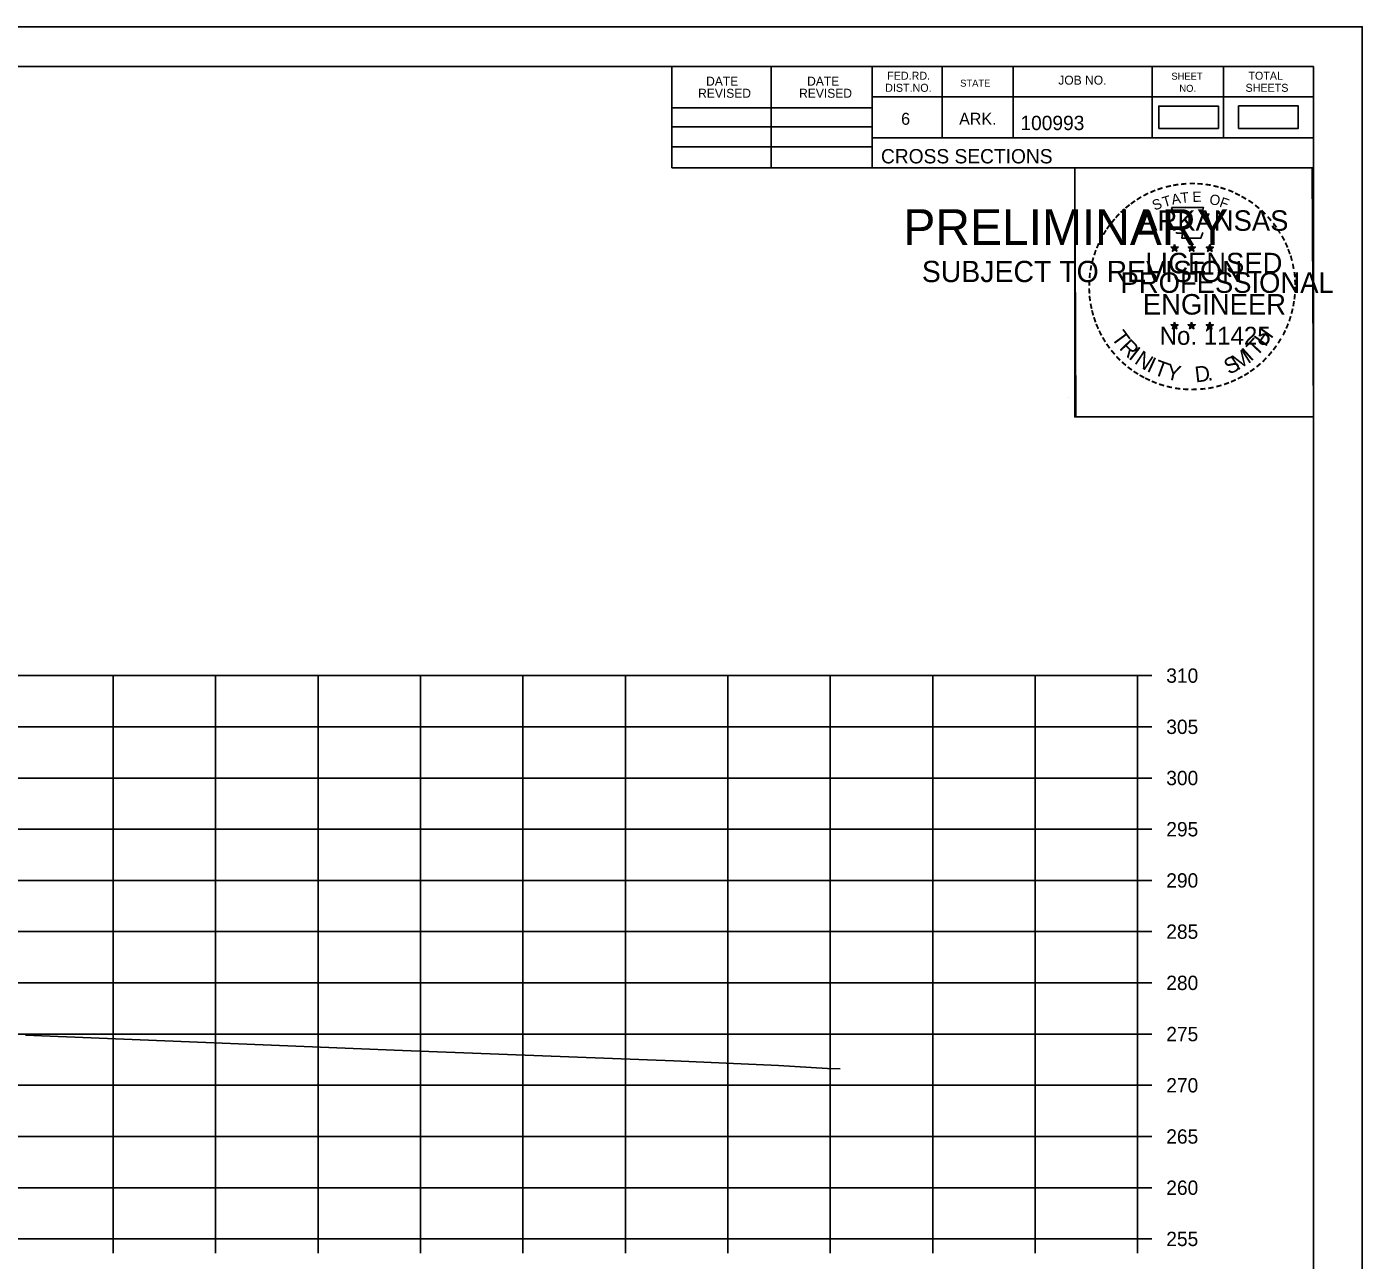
# Model space of a CAD drawing. Extents: x 4667 to 1632277, y -2100 to 724501.
# Drawn here: x 5838.7 to 5969.1, y 902.5 to 1023 of the extents above; entities that cross this region are included whole.
import ezdxf

# ---------------------------------------------------------------- set-up
doc = ezdxf.new("R2010")
doc.units = 0
for name, color, linetype in [('Default', 7, 'Continuous'), ('R_Axis', 7, 'Continuous'), ('R_Axis Annot', 7, 'Continuous'), ('R_Border', 7, 'Continuous'), ('R_Border PE', 7, 'Continuous'), ('R_Border Prem', 7, 'Continuous'), ('R_Exist Surface', 7, 'Continuous'), ('R_Grid', 7, 'Continuous'), ('R_No Plot', 7, 'Continuous')]:
    doc.layers.add(name, color=color, linetype=linetype)

msp = doc.modelspace()

# ---------------------------------------------------------------- linework, layer by layer
at = {"layer": 'Default'}
for points in [[(5949.24, 1013.03), (5955.07, 1013.03), (5955.07, 1015.22), (5949.24, 1015.22)], [(5957.04, 1013.04), (5962.87, 1013.04), (5962.87, 1015.23), (5957.04, 1015.23)]]:
    msp.add_lwpolyline(points, close=True, dxfattribs=at)
at = {"layer": 'R_Axis'}
for p, q in [((5947.18, 904.61), (5947.18, 959.61)), ((5948.58, 959.61), (5947.18, 959.61)), ((5948.58, 954.61), (5947.18, 954.61)), ((5948.58, 949.61), (5947.18, 949.61)), ((5948.58, 944.61), (5947.18, 944.61)), ((5948.58, 939.61), (5947.18, 939.61)), ((5948.58, 934.61), (5947.18, 934.61)), ((5948.58, 929.61), (5947.18, 929.61)), ((5948.58, 924.61), (5947.18, 924.61)), ((5948.58, 919.61), (5947.18, 919.61)), ((5948.58, 914.61), (5947.18, 914.61)), ((5948.58, 909.61), (5947.18, 909.61)), ((5667.18, 904.61), (5947.18, 904.61)), ((5847.18, 903.21), (5847.18, 904.61)), ((5857.18, 903.21), (5857.18, 904.61)), ((5867.18, 903.21), (5867.18, 904.61)), ((5877.18, 903.21), (5877.18, 904.61)), ((5887.18, 903.21), (5887.18, 904.61)), ((5897.18, 903.21), (5897.18, 904.61)), ((5907.18, 903.21), (5907.18, 904.61)), ((5917.18, 903.21), (5917.18, 904.61)), ((5927.18, 903.21), (5927.18, 904.61)), ((5937.18, 903.21), (5937.18, 904.61)), ((5947.18, 903.21), (5947.18, 904.61)), ((5948.58, 904.61), (5947.18, 904.61))]:
    msp.add_line(p, q, dxfattribs=at)
at = {"layer": 'R_Border'}
for p, q in [((5648.18, 1019.07), (5964.36, 1019.07)), ((5901.72, 1009.19), (5901.72, 1019.07)), ((5911.4, 1009.19), (5911.4, 1019.07)), ((5921.26, 1019.07), (5921.26, 1009.19)), ((5928.1, 1019.07), (5928.1, 1012.13)), ((5935.04, 1019.07), (5935.04, 1012.13)), ((5948.62, 1019.07), (5948.62, 1012.13)), ((5955.56, 1019.07), (5955.56, 1012.13)), ((5964.36, 813.61), (5964.36, 1019.07)), ((5964.36, 1016.13), (5921.26, 1016.13)), ((5964.36, 1016.15), (5964.36, 1016.15)), ((5901.72, 1015.05), (5921.26, 1015.05)), ((5901.72, 1013.19), (5921.26, 1013.19)), ((5964.36, 1012.13), (5921.26, 1012.13)), ((5924.22, 1012.13), (5964.36, 1012.13)), ((5901.72, 1011.25), (5921.26, 1011.25)), ((5964.36, 1009.19), (5901.72, 1009.19))]:
    msp.add_line(p, q, dxfattribs=at)
at = {"layer": 'R_Border PE'}
for p, q in [((5950.45, 1001.45), (5950.8, 1001.34)), ((5950.45, 1001.45), (5950.7, 1001.4)), ((5950.45, 1001.45), (5950.69, 1001.32)), ((5950.8, 1001.7), (5950.76, 1001.45)), ((5950.8, 1001.34), (5950.8, 1001.7)), ((5950.8, 1001.7), (5950.85, 1001.45)), ((5951.15, 1001.45), (5950.8, 1001.34)), ((5951.15, 1001.45), (5950.86, 1001.4)), ((5951.15, 1001.45), (5950.94, 1001.34)), ((5952.12, 1001.45), (5952.47, 1001.34)), ((5952.12, 1001.45), (5952.37, 1001.4)), ((5952.12, 1001.45), (5952.36, 1001.32)), ((5952.47, 1001.7), (5952.43, 1001.45)), ((5952.47, 1001.34), (5952.47, 1001.7)), ((5952.47, 1001.7), (5952.52, 1001.45)), ((5952.82, 1001.45), (5952.47, 1001.34)), ((5952.82, 1001.45), (5952.53, 1001.4)), ((5952.82, 1001.45), (5952.61, 1001.34)), ((5953.88, 1001.43), (5954.23, 1001.32)), ((5953.88, 1001.43), (5954.14, 1001.39)), ((5953.88, 1001.43), (5954.12, 1001.31)), ((5954.23, 1001.69), (5954.19, 1001.44)), ((5954.23, 1001.32), (5954.23, 1001.69)), ((5954.23, 1001.69), (5954.28, 1001.44)), ((5954.58, 1001.43), (5954.23, 1001.32)), ((5954.58, 1001.43), (5954.29, 1001.39)), ((5954.58, 1001.43), (5954.38, 1001.33)), ((5950.58, 1001.04), (5950.8, 1001.34)), ((5950.58, 1001.04), (5950.71, 1001.28)), ((5950.58, 1001.04), (5950.8, 1001.26)), ((5951.01, 1001.04), (5950.8, 1001.34)), ((5951.01, 1001.04), (5950.8, 1001.25)), ((5951.01, 1001.04), (5950.87, 1001.33)), ((5952.25, 1001.04), (5952.47, 1001.34)), ((5952.25, 1001.04), (5952.38, 1001.28)), ((5952.25, 1001.04), (5952.47, 1001.26)), ((5952.68, 1001.04), (5952.47, 1001.34)), ((5952.68, 1001.04), (5952.47, 1001.25)), ((5952.68, 1001.04), (5952.54, 1001.33)), ((5954.02, 1001.03), (5954.23, 1001.32)), ((5954.02, 1001.03), (5954.14, 1001.27)), ((5954.02, 1001.03), (5954.23, 1001.24)), ((5954.45, 1001.03), (5954.23, 1001.32)), ((5954.45, 1001.03), (5954.23, 1001.24)), ((5954.45, 1001.03), (5954.31, 1001.32)), ((5950.45, 993.87), (5950.79, 993.76)), ((5950.45, 993.87), (5950.7, 993.83)), ((5950.45, 993.87), (5950.68, 993.75)), ((5950.58, 993.47), (5950.79, 993.76)), ((5950.58, 993.47), (5950.7, 993.71)), ((5950.58, 993.47), (5950.79, 993.68)), ((5950.79, 994.13), (5950.75, 993.88)), ((5950.79, 993.76), (5950.79, 994.13)), ((5950.79, 994.13), (5950.84, 993.88)), ((5951.14, 993.87), (5950.79, 993.76)), ((5951.01, 993.47), (5950.79, 993.76)), ((5951.01, 993.47), (5950.79, 993.68)), ((5951.14, 993.87), (5950.86, 993.82)), ((5951.01, 993.47), (5950.87, 993.76)), ((5951.14, 993.87), (5950.94, 993.77)), ((5952.11, 993.87), (5952.46, 993.76)), ((5952.11, 993.87), (5952.37, 993.83)), ((5952.11, 993.87), (5952.35, 993.75)), ((5952.25, 993.47), (5952.46, 993.76)), ((5952.25, 993.47), (5952.37, 993.71)), ((5952.25, 993.47), (5952.46, 993.68)), ((5952.46, 994.13), (5952.42, 993.88)), ((5952.46, 993.76), (5952.46, 994.13)), ((5952.46, 994.13), (5952.51, 993.88)), ((5952.81, 993.87), (5952.46, 993.76)), ((5952.68, 993.47), (5952.46, 993.76)), ((5952.68, 993.47), (5952.46, 993.68)), ((5952.81, 993.87), (5952.52, 993.82)), ((5952.68, 993.47), (5952.54, 993.76)), ((5952.81, 993.87), (5952.61, 993.77)), ((5953.88, 993.86), (5954.23, 993.75)), ((5953.88, 993.86), (5954.13, 993.82)), ((5953.88, 993.86), (5954.12, 993.74)), ((5954.01, 993.46), (5954.23, 993.75)), ((5954.01, 993.46), (5954.14, 993.7)), ((5954.01, 993.46), (5954.23, 993.67)), ((5954.23, 994.12), (5954.19, 993.87)), ((5954.23, 993.75), (5954.23, 994.12)), ((5954.23, 994.12), (5954.28, 993.87)), ((5954.58, 993.86), (5954.23, 993.75)), ((5954.44, 993.46), (5954.23, 993.75)), ((5954.44, 993.46), (5954.23, 993.67)), ((5954.58, 993.86), (5954.29, 993.81)), ((5954.44, 993.46), (5954.31, 993.75)), ((5954.58, 993.86), (5954.37, 993.76))]:
    msp.add_line(p, q, dxfattribs=at)
for points in [[(5950.49, 1005.32), (5950.76, 1004.5)], [(5954, 1004.4), (5954.14, 1004.69), (5953.46, 1004.66), (5953.61, 1005.32), (5950.49, 1005.32)], [(5950.98, 1002.9), (5950.98, 1002.81), (5951.55, 1002.8), (5951.49, 1002.32), (5953.36, 1002.32), (5953.56, 1002.86)], [(5950.8, 1001.7), (5951.01, 1001.04), (5950.45, 1001.45), (5951.15, 1001.45), (5950.58, 1001.04), (5950.8, 1001.7)], [(5952.47, 1001.7), (5952.68, 1001.04), (5952.12, 1001.45), (5952.82, 1001.45), (5952.25, 1001.04), (5952.47, 1001.7)], [(5954.23, 1001.69), (5954.45, 1001.03), (5953.88, 1001.43), (5954.58, 1001.43), (5954.02, 1001.03), (5954.23, 1001.69)], [(5950.79, 994.13), (5951.01, 993.47), (5950.45, 993.87), (5951.14, 993.87), (5950.58, 993.47), (5950.79, 994.13)], [(5952.46, 994.13), (5952.68, 993.47), (5952.11, 993.87), (5952.81, 993.87), (5952.25, 993.47), (5952.46, 994.13)], [(5954.23, 994.12), (5954.44, 993.46), (5953.88, 993.86), (5954.58, 993.86), (5954.01, 993.46), (5954.23, 994.12)]]:
    msp.add_lwpolyline(points, dxfattribs=at)
for centre, radius in [((5950.8, 1001.33), 0.172), ((5950.8, 1001.33), 0.145), ((5950.8, 1001.33), 0.116), ((5950.8, 1001.33), 0.0991), ((5950.8, 1001.33), 0.0747), ((5950.8, 1001.33), 0.0495), ((5950.8, 1001.33), 0.0296), ((5952.47, 1001.33), 0.172), ((5952.47, 1001.33), 0.145), ((5952.47, 1001.33), 0.116), ((5952.47, 1001.33), 0.0991), ((5952.47, 1001.33), 0.0747), ((5952.47, 1001.33), 0.0495), ((5952.47, 1001.33), 0.0296), ((5954.23, 1001.32), 0.172), ((5954.23, 1001.32), 0.145), ((5954.23, 1001.32), 0.116), ((5954.23, 1001.32), 0.0991), ((5954.23, 1001.32), 0.0747), ((5954.23, 1001.32), 0.0495), ((5954.23, 1001.32), 0.0296), ((5950.79, 993.76), 0.172), ((5950.79, 993.76), 0.145), ((5950.79, 993.76), 0.116), ((5950.79, 993.76), 0.0991), ((5950.79, 993.76), 0.0747), ((5950.79, 993.76), 0.0495), ((5950.79, 993.76), 0.0296), ((5952.46, 993.76), 0.172), ((5952.46, 993.76), 0.145), ((5952.46, 993.76), 0.116), ((5952.46, 993.76), 0.0991), ((5952.46, 993.76), 0.0747), ((5952.46, 993.76), 0.0495), ((5952.46, 993.76), 0.0296), ((5954.23, 993.75), 0.172), ((5954.23, 993.75), 0.145), ((5954.23, 993.75), 0.116), ((5954.23, 993.75), 0.0991), ((5954.23, 993.75), 0.0747), ((5954.23, 993.75), 0.0495), ((5954.23, 993.75), 0.0296)]:
    msp.add_circle(centre, radius, dxfattribs=at)
at = {"layer": 'R_Exist Surface'}
msp.add_lwpolyline([(5838.62, 924.5), (5875.42, 923), (5901.9, 922.01), (5912.11, 921.54), (5916.92, 921.26), (5918.14, 921.21)], dxfattribs=at)
at = {"layer": 'R_Grid'}
for p, q in [((5667.18, 959.61), (5947.18, 959.61)), ((5847.18, 904.61), (5847.18, 959.61)), ((5857.18, 904.61), (5857.18, 959.61)), ((5867.18, 904.61), (5867.18, 959.61)), ((5877.18, 904.61), (5877.18, 959.61)), ((5887.18, 904.61), (5887.18, 959.61)), ((5897.18, 904.61), (5897.18, 959.61)), ((5907.18, 904.61), (5907.18, 959.61)), ((5917.18, 904.61), (5917.18, 959.61)), ((5927.18, 904.61), (5927.18, 959.61)), ((5937.18, 904.61), (5937.18, 959.61)), ((5947.18, 904.61), (5947.18, 959.61)), ((5667.18, 954.61), (5947.18, 954.61)), ((5667.18, 949.61), (5947.18, 949.61)), ((5667.18, 944.61), (5947.18, 944.61)), ((5667.18, 939.61), (5947.18, 939.61)), ((5667.18, 934.61), (5947.18, 934.61)), ((5667.18, 929.61), (5947.18, 929.61)), ((5667.18, 924.61), (5947.18, 924.61)), ((5667.18, 919.61), (5947.18, 919.61)), ((5667.18, 914.61), (5947.18, 914.61)), ((5667.18, 909.61), (5947.18, 909.61)), ((5667.18, 904.61), (5947.18, 904.61))]:
    msp.add_line(p, q, dxfattribs=at)
at = {"layer": 'R_No Plot'}
for p, q in [((5635.78, 1022.97), (5969.12, 1022.97)), ((5940.4, 986.74), (5940.4, 986.74))]:
    msp.add_line(p, q, dxfattribs=at)
for points in [[(5635.78, 1022.97), (5969.12, 1022.97), (5969.12, 809.63), (5635.78, 809.63)], [(5882.1, 1019.07), (5901.72, 1019.07), (5901.72, 1009.19), (5917.84, 1009.19), (5941.04, 1009.19), (5941.04, 984.86), (5964.36, 984.86), (5964.36, 813.61), (5648.18, 813.61), (5648.18, 1019.07)], [(5941.04, 1009.19), (5964.24, 1009.19), (5964.36, 984.86), (5941.16, 984.86)]]:
    msp.add_lwpolyline(points, close=True, dxfattribs=at)

# ---------------------------------------------------------------- texts
at = {"layer": 'R_Axis Annot'}
for s, p in [('310', (5949.98, 958.91)), ('305', (5949.98, 953.91)), ('300', (5949.98, 948.91)), ('295', (5949.98, 943.91)), ('290', (5949.98, 938.91)), ('285', (5949.98, 933.91)), ('280', (5949.98, 928.91)), ('275', (5949.98, 923.91)), ('270', (5949.98, 918.91)), ('265', (5949.98, 913.91)), ('260', (5949.98, 908.91)), ('255', (5949.98, 903.91))]:
    msp.add_text(s, height=1.4, dxfattribs=at).set_placement(p)
at = {"layer": 'R_Border'}
for s, height, p in [('FED.RD.', 0.782, (5922.74, 1017.79)), ('SHEET', 0.684, (5950.48, 1017.79)), ('TOTAL', 0.782, (5958, 1017.79)), ('DATE', 0.879, (5905.06, 1017.21)), ('DATE', 0.879, (5914.92, 1017.21)), ('DIST.NO.', 0.782, (5922.54, 1016.61)), ('STATE', 0.684, (5929.86, 1017.11)), ('JOB NO.', 0.879, (5939.44, 1017.31)), ('NO.', 0.684, (5951.26, 1016.61)), ('SHEETS', 0.782, (5957.72, 1016.61)), ('REVISED', 0.879, (5904.28, 1016.03)), ('REVISED', 0.879, (5914.14, 1016.03)), ('6', 1.17, (5924.1, 1013.39)), ('ARK.', 1.172, (5929.76, 1013.39)), ('100993', 1.4, (5935.74, 1012.87)), ('CROSS SECTIONS', 1.4, (5922.13, 1009.62))]:
    msp.add_text(s, height=height, rotation=360, dxfattribs=at).set_placement(p)
at = {"layer": 'R_Border PE'}
for s, height, rotation, p in [('-', 1.6, 28.7918, (5947.97, 1005.87)), ('-', 1.6, 24.3072, (5948.6, 1006.18)), ('-', 1.6, 19.1761, (5949.24, 1006.45)), ('-', 1.6, 13.6301, (5949.99, 1006.69)), ('A', 1, 11.2132, (5950.58, 1005.58)), ('-', 1.6, 10.2193, (5950.67, 1006.85)), ('T', 1, 6.0228, (5951.43, 1005.75)), ('-', 1.6, 5.8968, (5951.39, 1006.96)), ('-', 1.6, 0.1862, (5952.17, 1007.04)), ('E', 1, 0.8323, (5952.54, 1005.86)), ('-', 1.6, 357.743, (5952.89, 1007.02)), ('-', 1.6, 352.1617, (5953.63, 1006.97)), ('O', 1, 350.4515, (5954.14, 1005.65)), ('-', 1.6, 347.2049, (5954.35, 1006.85)), ('-', 1.6, 342.3362, (5954.99, 1006.7)), ('-', 1.6, 337.8551, (5955.72, 1006.48)), ('-', 1.6, 334.1211, (5956.35, 1006.2)), ('-', 1.6, 38.9507, (5946.32, 1004.72)), ('-', 1.6, 36.2317, (5946.8, 1005.1)), ('-', 1.6, 34.0636, (5947.37, 1005.5)), ('S', 1, 21.594, (5948.84, 1005)), ('T', 1, 16.4036, (5949.76, 1005.33)), ('F', 1, 340.0707, (5955.1, 1005.42)), ('-', 1.6, 329.6409, (5956.93, 1005.92)), ('-', 1.6, 325.8627, (5957.58, 1005.56)), ('-', 1.6, 320.5297, (5958.19, 1005.13)), ('-', 1.6, 50.6142, (5945.04, 1003.34)), ('-', 1.6, 48.423, (5945.44, 1003.83)), ('-', 1.6, 42.9622, (5945.89, 1004.31)), ('ARKANSAS', 2, 360, (5947.34, 1003.04)), ('-', 1.6, 315.5786, (5958.78, 1004.65)), ('-', 1.6, 309.8797, (5959.35, 1004.1)), ('-', 1.6, 58.0706, (5944.3, 1002.25)), ('-', 1.6, 54.2325, (5944.62, 1002.77)), ('-', 1.6, 306.6522, (5959.88, 1003.49)), ('-', 1.4, 303.6753, (5960.36, 1002.93)), ('-', 1.6, 67.7743, (5943.73, 1001.02)), ('-', 1.6, 62.8713, (5943.98, 1001.63)), ('DWB', 0.01, 360, (5950.79, 1001.33)), ('DWB', 0.01, 360, (5952.46, 1001.33)), ('-', 1.6, 299.6684, (5960.68, 1002.32)), ('-', 1.6, 294.6628, (5961.01, 1001.71)), ('-', 1.6, 75.461, (5943.31, 999.68)), ('-', 1.6, 72.3945, (5943.51, 1000.39)), ('LICENSED', 2, 360, (5947.94, 998.89)), ('DWB', 0.01, 360, (5954.22, 1001.32)), ('-', 1.6, 290.5728, (5961.26, 1001.13)), ('-', 1.6, 285.1233, (5961.5, 1000.55)), ('-', 1.6, 85.1863, (5943.1, 998.27)), ('-', 1.6, 81.2013, (5943.18, 998.97)), ('PROFESSIONAL', 2, 360, (5945.52, 996.98)), ('-', 1.6, 280.5493, (5961.7, 999.81)), ('-', 1.6, 276.5962, (5961.86, 999.04)), ('-', 1.6, 94.1959, (5943.11, 996.85)), ('-', 1.6, 89.0622, (5943.08, 997.57)), ('-', 1.6, 274.3301, (5961.92, 998.32)), ('-', 1.6, 269.9407, (5961.95, 997.69)), ('-', 1.6, 98.9479, (5943.18, 996.18)), ('ENGINEER', 2, 360, (5947.7, 994.86)), ('-', 1.6, 260.9953, (5961.86, 996.37)), ('-', 1.6, 263.5172, (5961.94, 997.02)), ('-', 1.6, 101.7149, (5943.32, 995.45)), ('-', 1.6, 105.4578, (5943.48, 994.85)), ('-', 1.6, 255.7626, (5961.75, 995.69)), ('-', 1.6, 109.0874, (5943.7, 994.22)), ('-', 1.6, 114.0643, (5943.95, 993.63)), ('No. 11425', 1.757, 360, (5949.33, 991.91)), ('DWB', 0.01, 360, (5950.78, 993.76)), ('DWB', 0.01, 360, (5952.45, 993.76)), ('DWB', 0.01, 360, (5954.22, 993.75)), ('H', 1.54, 54.6088, (5959.67, 991.64)), ('-', 1.6, 247.8887, (5961.35, 994.3)), ('-', 1.6, 252.8681, (5961.57, 994.97)), ('-', 1.6, 115.7289, (5944.25, 993.01)), ('-', 1.6, 120.4471, (5944.61, 992.42)), ('T', 1.54, 306.0406, (5944.55, 992.6)), ('R', 1.54, 314.005, (5945.32, 991.55)), ('T', 1.54, 46.6444, (5958.78, 990.69)), ('-', 1.6, 239.0712, (5960.69, 992.91)), ('-', 1.6, 244.6197, (5961.09, 993.67)), ('-', 1.6, 125.8934, (5945.01, 991.86)), ('-', 1.6, 130.7181, (5945.48, 991.31)), ('I', 1.54, 321.9694, (5946.22, 990.62)), ('N', 1.54, 326.5002, (5946.78, 990.15)), ('M', 1.54, 32.6563, (5956.94, 989.37)), ('I', 1.54, 42.1136, (5958.22, 990.22)), ('-', 1.6, 231.2538, (5959.86, 991.7)), ('-', 1.6, 233.8452, (5960.29, 992.26)), ('-', 1.6, 134.2238, (5945.99, 990.76)), ('-', 1.6, 138.9338, (5946.52, 990.3)), ('-', 1.6, 144.6463, (5947.07, 989.89)), ('I', 1.54, 335.3603, (5947.99, 989.36)), ('T', 1.54, 339.8912, (5948.65, 989.04)), ('Y', 1.54, 347.8556, (5949.87, 988.59)), ('D', 1.54, 6.3969, (5952.85, 988.23)), ('S', 1.54, 26.9312, (5956.1, 988.96)), ('-', 1.6, 215.7363, (5958.31, 990.15)), ('-', 1.6, 221.0851, (5958.86, 990.62)), ('-', 1.6, 225.7653, (5959.38, 991.13)), ('-', 1.6, 148.0898, (5947.64, 989.52)), ('-', 1.6, 151.5704, (5948.21, 989.2)), ('-', 1.6, 154.6002, (5948.74, 988.95)), ('-', 1.6, 158.5612, (5949.36, 988.7)), ('.', 1.54, 13.7642, (5954.05, 988.36)), ('-', 1.6, 200.7184, (5955.98, 988.83)), ('-', 1.6, 204.2516, (5956.6, 989.1)), ('-', 1.6, 207.3568, (5957.22, 989.42)), ('-', 1.6, 212.2491, (5957.78, 989.76)), ('-', 1.6, 162.7983, (5950.05, 988.48)), ('-', 1.6, 167.5555, (5950.76, 988.32)), ('-', 1.6, 173.1155, (5951.53, 988.21)), ('-', 1.6, 176.5183, (5952.28, 988.16)), ('-', 1.6, 181.5918, (5953.03, 988.18)), ('-', 1.6, 185.8167, (5953.84, 988.25)), ('-', 1.6, 191.2858, (5954.57, 988.38)), ('-', 1.6, 195.4743, (5955.3, 988.58))]:
    msp.add_text(s, height=height, rotation=rotation, dxfattribs=at).set_placement(p)
at = {"layer": 'R_Border Prem'}
for s, height, p in [('PRELIMINARY', 3.5, (5924.32, 1001.65)), ('DWB', 0.01, (5925.06, 1003.5)), ('SUBJECT TO REVISION', 2.0751, (5926.12, 998.03))]:
    msp.add_text(s, height=height, rotation=360, dxfattribs=at).set_placement(p)

doc.saveas('drawing.dxf')
